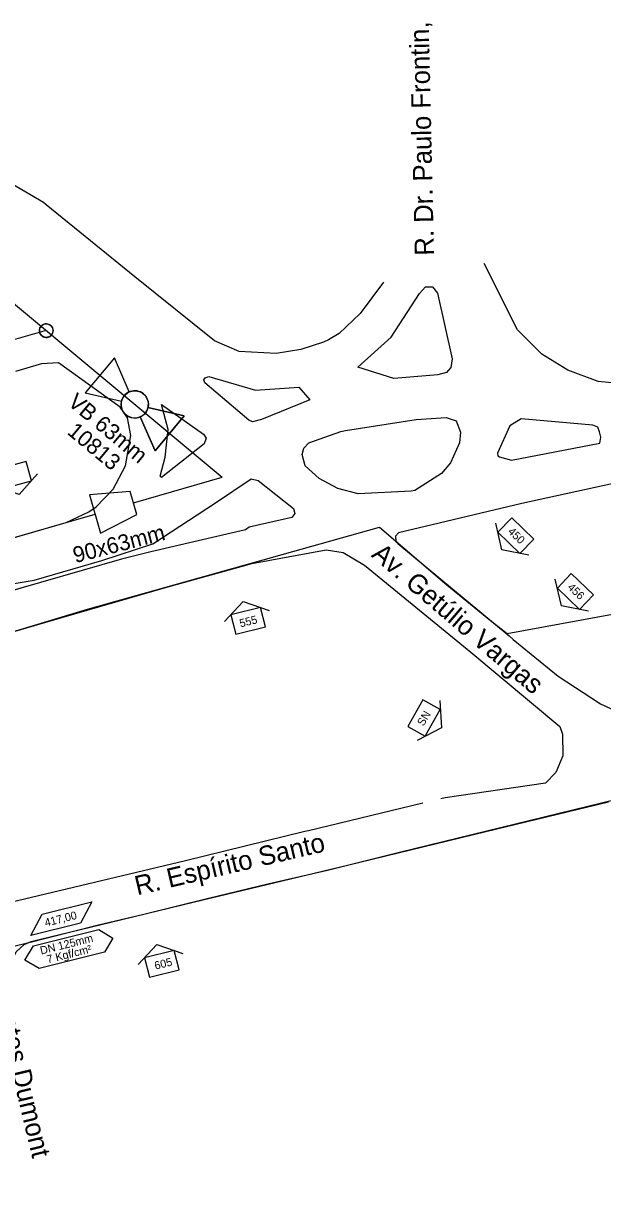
# Model space of a CAD drawing. Extents: x 656692 to 673945, y 7585994 to 7599066.
# Drawn here: x 671311 to 671527.8, y 7593580 to 7594023.3 of the extents above; entities that cross this region are included whole.
import ezdxf

# ---------------------------------------------------------------- set-up
doc = ezdxf.new("R2010")
doc.units = 0
for name, color, linetype in [('FORMATO', 7, 'Continuous'), ('LOGRADOURO', 7, 'Continuous'), ('LOGRADOURO_TEXTO', 7, 'Continuous'), ('NUM_REF', 7, 'Continuous'), ('SIMBOLO', 7, 'Continuous'), ('TEXTO', 7, 'Continuous'), ('TUBO_PEAD_GN_125', 7, 'Continuous'), ('TUBO_PEAD_GN_63', 7, 'Continuous'), ('TUBO_PEAD_GN_90', 7, 'Continuous'), ('VALVULA_PEAD_63', 7, 'Continuous')]:
    doc.layers.add(name, color=color, linetype=linetype)

# ---------------------------------------------------------------- blocks, each defined once
blk = doc.blocks.new('INTERLIGACAO_5')
at = {"layer": 'SIMBOLO'}
blk.add_circle((0, 0), 1.28, dxfattribs=at)
for start, end in [(0, 180), (180, 0)]:
    blk.add_arc((0, 0), 1.28, start, end, dxfattribs=at)
blk = doc.blocks.new('VALVULA_PEAD_DN_9')
at = {"layer": 'VALVULA_PEAD_63'}
for points in [[(-1.14, 0.57), (-4.25, 2.13), (-4.25, -2.13), (-1.14, -0.57)], [(-1.14, -0.57), (-4.25, -2.13), (-4.25, 2.13), (-1.14, 0.57)], [(1.14, -0.57), (4.25, -2.13), (4.25, 2.13), (1.14, 0.57)], [(1.14, -0.57), (4.25, -2.13), (4.25, 2.13), (1.14, 0.57)]]:
    blk.add_lwpolyline(points, dxfattribs=at)
blk.add_circle((0, 0), 1.28, dxfattribs=at)
for start, end in [(90, 270), (270, 90), (153.4349, 206.5651), (0, 26.5651), (333.4349, 0)]:
    blk.add_arc((0, 0), 1.28, start, end, dxfattribs=at)
blk = doc.blocks.new('NUM_REF_1')
at = {"layer": 'NUM_REF'}
blk.add_lwpolyline([(-4.3125, 0.9375), (0, 3.75), (4.3125, 0.9375)], dxfattribs=at)
blk.add_lwpolyline([(2.875, -1.875), (2.875, 1.875), (-2.875, 1.875), (-2.875, -1.875)], close=True, dxfattribs=at)

msp = doc.modelspace()

# ---------------------------------------------------------------- linework, layer by layer
at = {"layer": 'LOGRADOURO'}
msp.add_line((671460.52, 7593731.12), (671417.75, 7593720.77), dxfattribs=at)
for points in [[(671445.77, 7593926.41), (671437.12, 7593914.58), (671429.25, 7593907.15), (671425.23, 7593904.72), (671423.33, 7593903.89), (671414.79, 7593901.09), (671405.62, 7593899.63), (671391.72, 7593900.37), (671382.5, 7593904.42), (671352.6, 7593928.36), (671319.45, 7593955.34), (671318.45, 7593956.24), (671297.79, 7593968.25), (671264.11, 7593987.61), (671222.84, 7594021.78)], [(671540.74, 7593888.17), (671539.18, 7593887.88), (671526.21, 7593889.11), (671514.92, 7593893.45), (671505.11, 7593899.41), (671495.99, 7593908.48), (671483.55, 7593933.43)], [(671449.72, 7593890.22), (671436.13, 7593894.5), (671448.67, 7593905.82), (671459.27, 7593922.09), (671461.57, 7593924.67), (671464.19, 7593924.64), (671465.99, 7593922.27), (671471.49, 7593897.68), (671470.98, 7593894.4), (671469.43, 7593892.47), (671466.21, 7593891.61), (671449.72, 7593890.22)], [(671299.95, 7593828.58), (671326.9, 7593836.37), (671335.43, 7593840.29), (671338.19, 7593842.23), (671344.5, 7593848.86), (671349.17, 7593857.57), (671351.11, 7593868.96), (671349.82, 7593875.5), (671347.16, 7593879.55), (671323.97, 7593896.1), (671317.72, 7593895.73), (671307.94, 7593892.84)], [(671418.23, 7593882.24), (671400.03, 7593874.86), (671396.74, 7593874.06), (671395.34, 7593874.68), (671378.9, 7593888.7), (671378.52, 7593889.72), (671378.94, 7593890.5), (671380.3, 7593891.07), (671397.8, 7593885.95), (671414.12, 7593886.99), (671418.23, 7593882.24)], [(671362.66, 7593853.18), (671362.07, 7593853.68), (671363.98, 7593860.76), (671365.14, 7593871.16), (671362.62, 7593880.55), (671378.38, 7593869.41), (671379.4, 7593867.87), (671378.63, 7593865.81), (671362.66, 7593853.18)], [(671624.16, 7593873.09), (671622.57, 7593872.69), (671548.63, 7593854.54), (671497.68, 7593843.45), (671451.36, 7593832.38), (671450.3, 7593831.13), (671450.45, 7593829.29), (671451.11, 7593828.48), (671492.83, 7593793.79), (671494.42, 7593792.5), (671511.29, 7593778.69), (671527.07, 7593768.3), (671532.67, 7593765.73), (671551.08, 7593760.16), (671565.13, 7593757.37), (671576.41, 7593756.87), (671586.59, 7593757.89), (671601.98, 7593760.89), (671605.66, 7593765.42), (671657.69, 7593775.27), (671685.38, 7593780.41), (671687.57, 7593780.78), (671729.87, 7593788.9)], [(671293.21, 7593811.13), (671314.91, 7593814.65), (671340.29, 7593822.01), (671359.37, 7593828.27), (671382.87, 7593843.62), (671396.25, 7593852.62), (671398.85, 7593852.1), (671412.06, 7593841.51), (671412.62, 7593839.67), (671411.51, 7593838.17), (671395.51, 7593834.54), (671394.07, 7593833.61), (671358.6, 7593825.37), (671347.64, 7593822.61), (671302.59, 7593809.54)], [(671258.08, 7593781.15), (671276.99, 7593786.8), (671279.06, 7593787.26), (671325.33, 7593800.69), (671364.08, 7593811.92), (671394.7, 7593820.48), (671396.49, 7593820.99), (671424.34, 7593826.05), (671430.71, 7593825.03), (671438.62, 7593820.35), (671478.57, 7593787.71), (671511.91, 7593759.84), (671512.91, 7593757), (671513.04, 7593748.82), (671510.4, 7593742.6), (671506.55, 7593738.68), (671468.88, 7593733.09), (671467.33, 7593732.77), (671467.23, 7593732.74)], [(671307.56, 7593663.88), (671306.5, 7593668.67), (671306.66, 7593672.2), (671308.15, 7593675.39), (671311.17, 7593678.22), (671313.75, 7593679.3), (671316.77, 7593680.08), (671347.74, 7593687.47), (671375, 7593694.1), (671432.31, 7593707.92), (671484.14, 7593720.45), (671530.07, 7593731.59)], [(671417.75, 7593720.77), (671416.29, 7593720.46), (671371.61, 7593709.56), (671303.39, 7593693.22)]]:
    msp.add_lwpolyline(points, dxfattribs=at)
for points in [[(671457.98, 7593874.93), (671469.29, 7593875.68), (671473.03, 7593874.44), (671474.67, 7593870.22), (671474.31, 7593866.15), (671470.93, 7593858.72), (671467.58, 7593854.66), (671457.52, 7593848.35), (671456.11, 7593848), (671436.34, 7593847.04), (671428.66, 7593849.02), (671421.7, 7593852.85), (671416.44, 7593857.51), (671415.3, 7593861.82), (671415.99, 7593864.12), (671417.88, 7593866.19), (671429.81, 7593870.44), (671431.62, 7593870.84)], [(671493.74, 7593859.71), (671526.9, 7593866.08), (671527.18, 7593868.26), (671526.69, 7593870.33), (671526.08, 7593872.09), (671524.28, 7593872.82), (671497.44, 7593875.15), (671493.17, 7593872.56), (671488.5, 7593862.29), (671488.7, 7593861.35), (671489.23, 7593860.96)]]:
    msp.add_lwpolyline(points, close=True, dxfattribs=at)
at = {"layer": 'SIMBOLO'}
for points in [[(671339.8, 7593832.29), (671353.38, 7593839.33), (671350.88, 7593847.98), (671335.64, 7593846.7)], [(671332.33, 7593686.16), (671313.68, 7593681.51), (671317.87, 7593689.51), (671336.52, 7593694.16)]]:
    msp.add_lwpolyline(points, close=True, dxfattribs=at)
msp.add_lwpolyline([(671311.45, 7593672.32), (671314.63, 7593677.63), (671339.13, 7593683.74), (671344.44, 7593680.55), (671341.25, 7593675.25), (671316.75, 7593669.14), (671311.45, 7593672.32)], dxfattribs=at)
at = {"layer": 'TUBO_PEAD_GN_125'}
for points in [[(671492.16, 7593794.74), (671598.29, 7593814.25), (671742.9, 7593841.52)], [(671155.79, 7593750.01), (671158.54, 7593750.95), (671160.63, 7593751.68), (671164.37, 7593752.96), (671216.09, 7593768.69), (671265.88, 7593783.39), (671298.42, 7593792.84), (671334.88, 7593803.77), (671444.28, 7593834.61), (671469.52, 7593812.9), (671485.83, 7593799.54), (671492.16, 7593794.74)], [(671668.3, 7593760.12), (671642.58, 7593755.11), (671554.63, 7593737.75), (671451.79, 7593712.64), (671424.78, 7593705.89), (671402.48, 7593700.82), (671380.29, 7593695.35), (671355.56, 7593689.27), (671339.01, 7593685.4), (671311.38, 7593678.45), (671129.36, 7593634.65), (671064.63, 7593619.35), (671014.95, 7593607.29)]]:
    msp.add_lwpolyline(points, dxfattribs=at)
at = {"layer": 'TUBO_PEAD_GN_63'}
for p in [(671254.3, 7593962.55), (671352.13, 7593843.65)]:
    msp.add_line(p, (671385.36, 7593853.24), dxfattribs=at)
msp.add_lwpolyline([(671319.44, 7593908.22), (671155.82, 7593861.59), (671026.49, 7593823.97), (670866.08, 7593777.72)], dxfattribs=at)
at = {"layer": 'TUBO_PEAD_GN_90'}
msp.add_line((671326.9, 7593836.37), (671337.72, 7593839.49), dxfattribs=at)
msp.add_lwpolyline([(670874.82, 7593580.03), (670924.79, 7593647.57), (670965.9, 7593690.74), (670965.9, 7593690.74), (670998.07, 7593717.57), (671016.17, 7593729.75), (671037.62, 7593742.23), (671058.99, 7593752.67), (671114.53, 7593771.63), (671158.29, 7593786.31), (671203.12, 7593800.42), (671326.9, 7593836.37)], dxfattribs=at)

# ---------------------------------------------------------------- block references
at = {"layer": 'FORMATO'}
for p, xscale, yscale, rotation in [((671307.37, 7593854.05), 2, 2, -164.80756734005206), ((671495.39, 7593831.41), 2, 2.0000000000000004, 136.099424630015), ((671517.68, 7593810.45), 2, 2.0000000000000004, 136.099424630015), ((671395.1, 7593799.45), 2, 2, 14.140727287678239), ((671460.98, 7593763.04), 1.9999999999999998, 2.0000000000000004, -119.41141576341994), ((671362.76, 7593670.9), 2, 2, 14.140727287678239)]:
    msp.add_blockref('NUM_REF_1', p, dxfattribs=dict(at, xscale=xscale, yscale=yscale, rotation=rotation))
at = {"layer": 'SIMBOLO', "xscale": 2, "yscale": 2, "rotation": -14.764722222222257}
msp.add_blockref('INTERLIGACAO_5', (671319.44, 7593908.22), dxfattribs=at)
at = {"layer": 'VALVULA_PEAD_63', "xscale": 3.9999999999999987, "yscale": 3.9999999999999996, "rotation": 140.1700486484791}
msp.add_blockref('VALVULA_PEAD_DN_9', (671352.59, 7593880.57), dxfattribs=at)

# ---------------------------------------------------------------- texts
for s, height, rotation, p in [('VB 63mm', 6, 320.17, (671327.13, 7593880.64)), ('10813', 6, 320.17, (671326.92, 7593869.74)), ('450', 3, 316.2302, (671492.19, 7593832.62)), ('456', 3, 316.6564, (671514.52, 7593811.71)), ('555', 3, 14.1407, (671392.26, 7593796.99)), ('SN', 3, 59.0843, (671460.77, 7593759.77)), ('605', 3, 14.1407, (671360.39, 7593668.71))]:
    msp.add_text(s, height=height, rotation=rotation).set_placement(p)
at = {"layer": 'LOGRADOURO_TEXTO'}
for s, rotation, p in [('R. Dr. Paulo Frontin,', 91.3303, (671464.76, 7593936.39)), ('Av. Getúlio Vargas', 319.4555, (671440.9, 7593823.74)), ('R. Espírito Santo', 13.1895, (671353.53, 7593696.56)), ('R. Santos Dumont', 283.441, (671295.98, 7593674.26))]:
    msp.add_text(s, height=7.2, rotation=rotation, dxfattribs=at).set_placement(p)
at = {"layer": 'TEXTO'}
for s, height, rotation, p in [('90x63mm', 6, 14.5851, (671330.34, 7593821.06)), ('417,00', 3, 14.0057, (671319.24, 7593684.83)), ('DN 125mm', 3, 14.0057, (671317.54, 7593674.36)), ('7 Kgf/cm²', 3, 14.0057, (671320.04, 7593671.07))]:
    msp.add_text(s, height=height, rotation=rotation, dxfattribs=at).set_placement(p)

doc.saveas('drawing.dxf')
